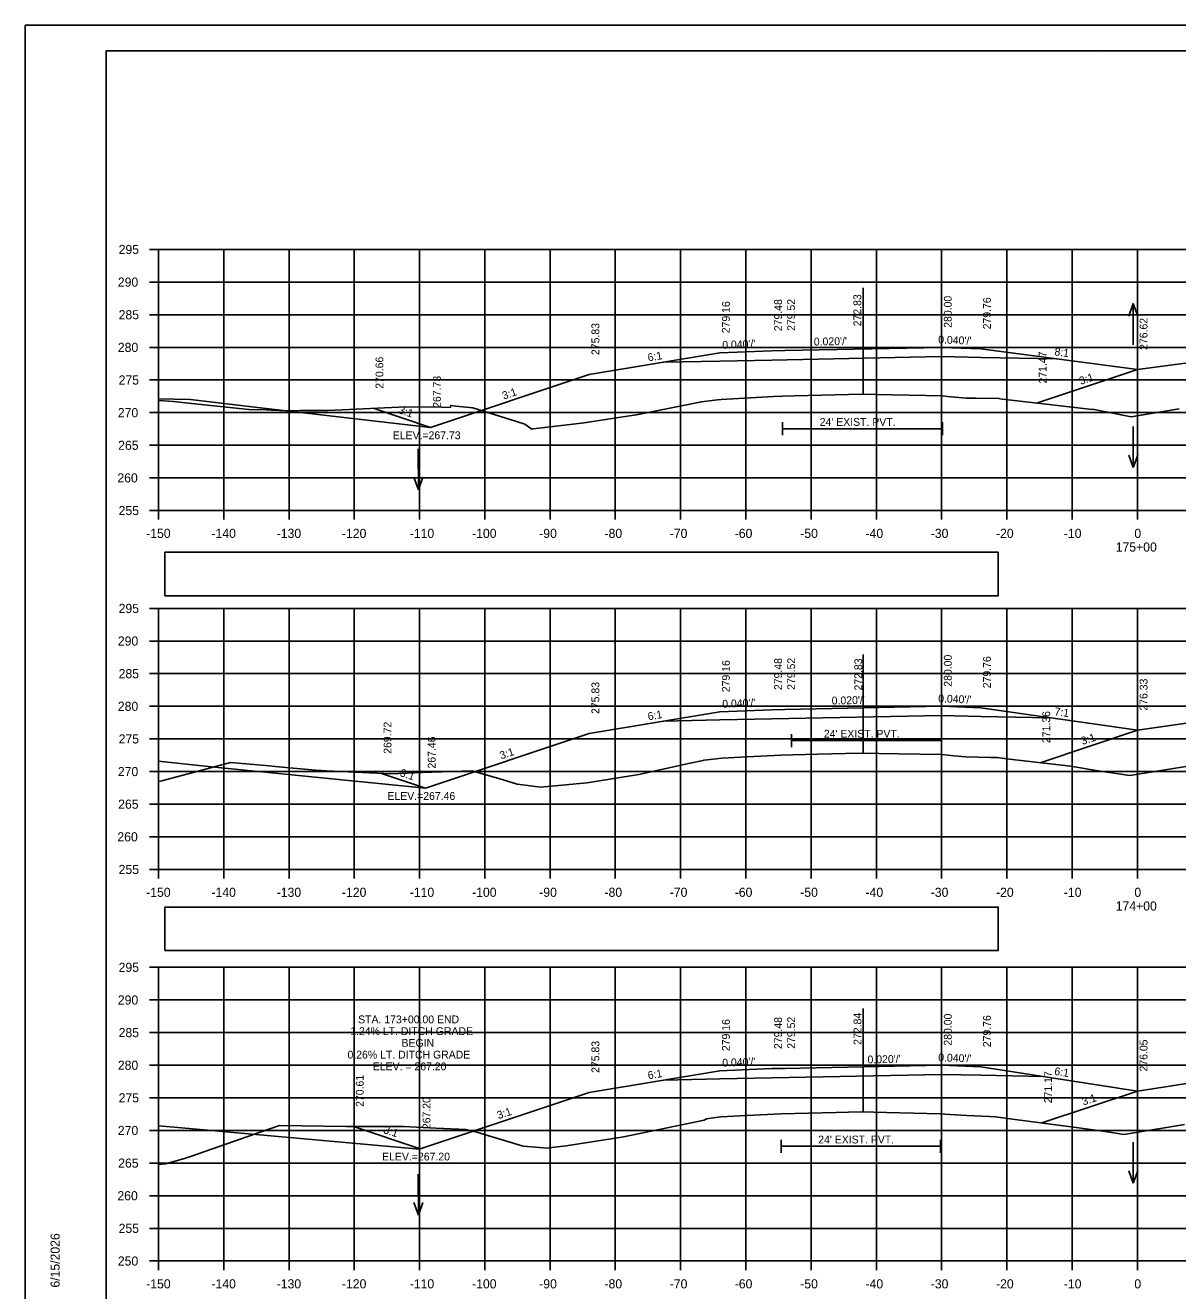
# Model space of a CAD drawing. Extents: x 285 to 4233, y -659 to 3710.
# Drawn here: x 1053.3 to 1229.9, y 1685 to 1878.9 of the extents above; entities that cross this region are included whole.
import ezdxf

# ---------------------------------------------------------------- set-up
doc = ezdxf.new("R2010")
doc.units = 0
for name, color, linetype in [('R_Alt Surface', 7, 'Continuous'), ('R_Axis', 7, 'Continuous'), ('R_Axis Annot', 7, 'Continuous'), ('R_Border', 7, 'Continuous'), ('R_Exist Surface', 7, 'Continuous'), ('R_Fin Surface', 7, 'Continuous'), ('R_Grid', 7, 'Continuous'), ('R_No Plot', 7, 'Continuous'), ('R_Water', 7, 'Continuous'), ('R_Water Annot', 7, 'Continuous'), ('R_Xsect Elev', 7, 'Continuous'), ('R_Xsect Slope', 7, 'Continuous')]:
    doc.layers.add(name, color=color, linetype=linetype)

msp = doc.modelspace()

# ---------------------------------------------------------------- linework, layer by layer
at = {"layer": 'R_Alt Surface'}
for points in [[(1151.11, 1827.31), (1159.68, 1827.48), (1167.68, 1827.64), (1193.68, 1828.16), (1193.68, 1828.16), (1199.68, 1828.04), (1211.36, 1827.81)], [(1169.28, 1818.11), (1169.28, 1816.11)], [(1169.28, 1817.11), (1193.81, 1817.11)], [(1193.81, 1818.11), (1193.81, 1816.11)], [(1151.11, 1772.31), (1159.68, 1772.48), (1167.68, 1772.64), (1193.68, 1773.16), (1193.68, 1773.16), (1199.68, 1773.04), (1210.23, 1772.83)], [(1170.68, 1770.33), (1170.68, 1768.33)], [(1170.68, 1769.33), (1193.69, 1769.33)], [(1193.69, 1770.33), (1193.69, 1768.33)], [(1151.11, 1717.31), (1159.68, 1717.48), (1167.68, 1717.64), (1193.68, 1718.16), (1193.68, 1718.16), (1199.68, 1718.04), (1209.3, 1717.85)], [(1169.11, 1708.15), (1169.11, 1706.15)], [(1169.11, 1707.15), (1193.53, 1707.15)], [(1193.53, 1708.15), (1193.53, 1706.15)]]:
    msp.add_lwpolyline(points, dxfattribs=at)
at = {"layer": 'R_Axis'}
for p, q in [((1072.28, 1844.58), (1073.68, 1844.58)), ((1073.68, 1804.58), (1073.68, 1844.58)), ((1072.28, 1839.58), (1073.68, 1839.58)), ((1072.28, 1834.58), (1073.68, 1834.58)), ((1072.28, 1829.58), (1073.68, 1829.58)), ((1072.28, 1824.58), (1073.68, 1824.58)), ((1072.28, 1819.58), (1073.68, 1819.58)), ((1072.28, 1814.58), (1073.68, 1814.58)), ((1072.28, 1809.58), (1073.68, 1809.58)), ((1072.28, 1804.58), (1073.68, 1804.58)), ((1073.68, 1804.58), (1373.68, 1804.58)), ((1073.68, 1803.18), (1073.68, 1804.58)), ((1083.68, 1803.18), (1083.68, 1804.58)), ((1093.68, 1803.18), (1093.68, 1804.58)), ((1103.68, 1803.18), (1103.68, 1804.58)), ((1113.68, 1803.18), (1113.68, 1804.58)), ((1123.68, 1803.18), (1123.68, 1804.58)), ((1133.68, 1803.18), (1133.68, 1804.58)), ((1143.68, 1803.18), (1143.68, 1804.58)), ((1153.68, 1803.18), (1153.68, 1804.58)), ((1163.68, 1803.18), (1163.68, 1804.58)), ((1173.68, 1803.18), (1173.68, 1804.58)), ((1183.68, 1803.18), (1183.68, 1804.58)), ((1193.68, 1803.18), (1193.68, 1804.58)), ((1203.68, 1803.18), (1203.68, 1804.58)), ((1213.68, 1803.18), (1213.68, 1804.58)), ((1223.68, 1803.18), (1223.68, 1804.58)), ((1072.28, 1789.58), (1073.68, 1789.58)), ((1073.68, 1749.58), (1073.68, 1789.58)), ((1072.28, 1784.58), (1073.68, 1784.58)), ((1072.28, 1779.58), (1073.68, 1779.58)), ((1072.28, 1774.58), (1073.68, 1774.58)), ((1072.28, 1769.58), (1073.68, 1769.58)), ((1072.28, 1764.58), (1073.68, 1764.58)), ((1072.28, 1759.58), (1073.68, 1759.58)), ((1072.28, 1754.58), (1073.68, 1754.58)), ((1072.28, 1749.58), (1073.68, 1749.58)), ((1073.68, 1749.58), (1373.68, 1749.58)), ((1073.68, 1748.18), (1073.68, 1749.58)), ((1083.68, 1748.18), (1083.68, 1749.58)), ((1093.68, 1748.18), (1093.68, 1749.58)), ((1103.68, 1748.18), (1103.68, 1749.58)), ((1113.68, 1748.18), (1113.68, 1749.58)), ((1123.68, 1748.18), (1123.68, 1749.58)), ((1133.68, 1748.18), (1133.68, 1749.58)), ((1143.68, 1748.18), (1143.68, 1749.58)), ((1153.68, 1748.18), (1153.68, 1749.58)), ((1163.68, 1748.18), (1163.68, 1749.58)), ((1173.68, 1748.18), (1173.68, 1749.58)), ((1183.68, 1748.18), (1183.68, 1749.58)), ((1193.68, 1748.18), (1193.68, 1749.58)), ((1203.68, 1748.18), (1203.68, 1749.58)), ((1213.68, 1748.18), (1213.68, 1749.58)), ((1223.68, 1748.18), (1223.68, 1749.58)), ((1072.28, 1734.58), (1073.68, 1734.58)), ((1073.68, 1689.58), (1073.68, 1734.58)), ((1072.28, 1729.58), (1073.68, 1729.58)), ((1072.28, 1724.58), (1073.68, 1724.58)), ((1072.28, 1719.58), (1073.68, 1719.58)), ((1072.28, 1714.58), (1073.68, 1714.58)), ((1072.28, 1709.58), (1073.68, 1709.58)), ((1072.28, 1704.58), (1073.68, 1704.58)), ((1072.28, 1699.58), (1073.68, 1699.58)), ((1072.28, 1694.58), (1073.68, 1694.58)), ((1072.28, 1689.58), (1073.68, 1689.58)), ((1073.68, 1689.58), (1373.68, 1689.58)), ((1073.68, 1688.18), (1073.68, 1689.58)), ((1083.68, 1688.18), (1083.68, 1689.58)), ((1093.68, 1688.18), (1093.68, 1689.58)), ((1103.68, 1688.18), (1103.68, 1689.58)), ((1113.68, 1688.18), (1113.68, 1689.58)), ((1123.68, 1688.18), (1123.68, 1689.58)), ((1133.68, 1688.18), (1133.68, 1689.58)), ((1143.68, 1688.18), (1143.68, 1689.58)), ((1153.68, 1688.18), (1153.68, 1689.58)), ((1163.68, 1688.18), (1163.68, 1689.58)), ((1173.68, 1688.18), (1173.68, 1689.58)), ((1183.68, 1688.18), (1183.68, 1689.58)), ((1193.68, 1688.18), (1193.68, 1689.58)), ((1203.68, 1688.18), (1203.68, 1689.58)), ((1213.68, 1688.18), (1213.68, 1689.58)), ((1223.68, 1688.18), (1223.68, 1689.58))]:
    msp.add_line(p, q, dxfattribs=at)
at = {"layer": 'R_Axis Annot'}
for points in [[(1074.67, 1791.52), (1202.36, 1791.52), (1202.36, 1798.18), (1074.67, 1798.18)], [(1074.67, 1737.14), (1202.36, 1737.14), (1202.36, 1743.8), (1074.67, 1743.8)]]:
    msp.add_lwpolyline(points, close=True, dxfattribs=at)
at = {"layer": 'R_Border'}
for p, q in [((1065.68, 1875.04), (1381.86, 1875.04)), ((1065.68, 1669.58), (1065.68, 1875.04)), ((1218.2, 1874.78), (1218.2, 1874.78)), ((1218.2, 1874.78), (1218.2, 1874.78))]:
    msp.add_line(p, q, dxfattribs=at)
at = {"layer": 'R_Exist Surface'}
for points in [[(1073.68, 1821.44), (1076, 1821.28), (1078.73, 1820.99), (1087.5, 1820.08), (1088.83, 1820), (1089.43, 1820.04), (1091.01, 1819.98), (1093.38, 1819.88), (1095.34, 1819.93), (1099.65, 1819.93), (1111.6, 1820.46), (1117.06, 1820.44), (1118.42, 1820.38), (1118.46, 1820.69), (1119.22, 1820.59), (1121.83, 1820.34), (1128.53, 1818.22), (1129.82, 1817.82), (1130.89, 1817.05), (1130.89, 1817.05), (1130.91, 1817.05), (1131.1, 1817.08), (1138.52, 1817.98), (1139.23, 1818.06), (1139.23, 1818.06), (1145.88, 1819.07), (1146.91, 1819.22), (1148.45, 1819.53), (1156.88, 1821.22), (1156.88, 1821.25), (1159.36, 1821.52), (1159.89, 1821.59), (1167.9, 1822.03), (1169.28, 1822.11), (1171.07, 1822.15), (1181.52, 1822.41), (1183.57, 1822.36), (1193.81, 1822.13), (1194.59, 1822.06), (1197.47, 1821.79), (1198.93, 1821.78), (1202.54, 1821.75), (1202.57, 1821.71), (1208.38, 1821.03), (1216.77, 1820.05), (1216.8, 1820.09), (1221.19, 1819.24), (1222.71, 1818.96), (1230.07, 1820.18)], [(1073.68, 1763.05), (1074.17, 1763.17), (1084.71, 1765.96), (1090.08, 1765.53), (1092.09, 1765.3), (1098.3, 1764.74), (1098.66, 1764.72), (1099.41, 1764.7), (1109.32, 1764.22), (1114.07, 1764.44), (1121.7, 1764.7), (1125.82, 1763.51), (1128.62, 1762.64), (1130.3, 1762.42), (1132.17, 1762.18), (1133.9, 1762.34), (1135.54, 1762.49), (1139.33, 1762.84), (1139.67, 1762.88), (1139.97, 1762.93), (1147.28, 1764.14), (1155.16, 1765.85), (1157.13, 1766.27), (1157.17, 1766.3), (1157.32, 1766.33), (1159.12, 1766.54), (1159.99, 1766.65), (1163.89, 1766.84), (1169.12, 1767.1), (1174.64, 1767.25), (1181.12, 1767.42), (1187.1, 1767.3), (1193.69, 1767.17), (1195.63, 1767), (1197.39, 1766.85), (1201.19, 1766.75), (1202.19, 1766.72), (1204.11, 1766.5), (1213.45, 1765.38), (1217.67, 1764.71), (1222.51, 1763.99), (1236.23, 1766.17)], [(1073.68, 1704.39), (1074.77, 1704.45), (1077.67, 1705.3), (1078.9, 1705.68), (1089.26, 1709.3), (1092.21, 1710.32), (1102.46, 1710.18), (1111.23, 1710.19), (1116.18, 1709.94), (1120.81, 1709.75), (1122.59, 1709.28), (1129.54, 1707.2), (1132.04, 1706.96), (1133.14, 1706.86), (1133.97, 1706.97), (1136.16, 1707.23), (1144.01, 1708.46), (1144.66, 1708.56), (1145.94, 1708.83), (1157.29, 1711.16), (1157.67, 1711.34), (1157.73, 1711.37), (1158.67, 1711.51), (1159.9, 1711.69), (1162.77, 1711.83), (1169.11, 1712.15), (1177.48, 1712.33), (1181.36, 1712.42), (1185.26, 1712.33), (1193.53, 1712.14), (1194.93, 1712.05), (1197.55, 1711.86), (1201.01, 1711.71), (1201.92, 1711.69), (1204.57, 1711.33), (1213.56, 1710.16), (1219.09, 1709.35), (1221.59, 1708.95), (1228.78, 1710.13), (1230.9, 1710.47)]]:
    msp.add_lwpolyline(points, dxfattribs=at)
at = {"layer": 'R_Fin Surface'}
for points in [[(1106.59, 1820.24), (1115.38, 1817.31), (1139.68, 1825.4), (1159.68, 1828.74), (1167.68, 1829.06), (1169.68, 1829.1), (1193.68, 1829.58), (1199.68, 1829.34), (1223.68, 1826.19)], [(1208.23, 1821.04), (1223.68, 1826.19), (1247.68, 1829.34), (1253.68, 1829.58), (1277.68, 1829.1), (1279.68, 1829.06), (1287.68, 1828.74), (1307.68, 1825.4), (1330.3, 1817.86), (1334.94, 1819.41)], [(1073.68, 1821.68), (1078.59, 1821.59), (1088.85, 1820.37), (1115.38, 1817.31)], [(1107.83, 1764.3), (1114.59, 1762.04), (1139.68, 1770.4), (1159.68, 1773.74), (1167.68, 1774.06), (1169.68, 1774.1), (1193.68, 1774.58), (1199.68, 1774.34), (1223.68, 1770.91)], [(1208.77, 1765.94), (1223.68, 1770.91), (1247.68, 1774.34), (1253.68, 1774.58), (1277.68, 1774.1), (1279.68, 1774.06), (1287.68, 1773.74), (1307.68, 1770.4), (1331.59, 1762.43), (1337.96, 1764.56)], [(1073.68, 1766.15), (1081.3, 1765.37), (1114.59, 1762.04)], [(1103.57, 1710.18), (1113.8, 1706.78), (1139.68, 1715.4), (1159.68, 1718.74), (1167.68, 1719.06), (1169.68, 1719.1), (1193.68, 1719.58), (1199.68, 1719.34), (1223.68, 1715.62)], [(1209.05, 1710.75), (1223.68, 1715.62), (1247.68, 1719.34), (1253.68, 1719.58), (1277.68, 1719.1), (1279.68, 1719.06), (1287.68, 1718.74), (1307.68, 1715.4), (1332.87, 1707.01), (1339.77, 1709.31)], [(1073.68, 1710.3), (1076.1, 1710.08), (1113.67, 1706.74)]]:
    msp.add_lwpolyline(points, dxfattribs=at)
at = {"layer": 'R_Grid'}
for p, q in [((1073.68, 1844.58), (1373.68, 1844.58)), ((1073.68, 1804.58), (1073.68, 1844.58)), ((1083.68, 1804.58), (1083.68, 1844.58)), ((1093.68, 1804.58), (1093.68, 1844.58)), ((1103.68, 1804.58), (1103.68, 1844.58)), ((1113.68, 1804.58), (1113.68, 1844.58)), ((1123.68, 1804.58), (1123.68, 1844.58)), ((1133.68, 1804.58), (1133.68, 1844.58)), ((1143.68, 1804.58), (1143.68, 1844.58)), ((1153.68, 1804.58), (1153.68, 1844.58)), ((1163.68, 1804.58), (1163.68, 1844.58)), ((1173.68, 1804.58), (1173.68, 1844.58)), ((1183.68, 1804.58), (1183.68, 1844.58)), ((1193.68, 1804.58), (1193.68, 1844.58)), ((1203.68, 1804.58), (1203.68, 1844.58)), ((1213.68, 1804.58), (1213.68, 1844.58)), ((1223.68, 1804.58), (1223.68, 1844.58)), ((1073.68, 1839.58), (1373.68, 1839.58)), ((1073.68, 1834.58), (1373.68, 1834.58)), ((1073.68, 1829.58), (1373.68, 1829.58)), ((1073.68, 1824.58), (1373.68, 1824.58)), ((1073.68, 1819.58), (1373.68, 1819.58)), ((1073.68, 1814.58), (1373.68, 1814.58)), ((1073.68, 1809.58), (1373.68, 1809.58)), ((1073.68, 1804.58), (1373.68, 1804.58)), ((1073.68, 1789.58), (1373.68, 1789.58)), ((1073.68, 1749.58), (1073.68, 1789.58)), ((1083.68, 1749.58), (1083.68, 1789.58)), ((1093.68, 1749.58), (1093.68, 1789.58)), ((1103.68, 1749.58), (1103.68, 1789.58)), ((1113.68, 1749.58), (1113.68, 1789.58)), ((1123.68, 1749.58), (1123.68, 1789.58)), ((1133.68, 1749.58), (1133.68, 1789.58)), ((1143.68, 1749.58), (1143.68, 1789.58)), ((1153.68, 1749.58), (1153.68, 1789.58)), ((1163.68, 1749.58), (1163.68, 1789.58)), ((1173.68, 1749.58), (1173.68, 1789.58)), ((1183.68, 1749.58), (1183.68, 1789.58)), ((1193.68, 1749.58), (1193.68, 1789.58)), ((1203.68, 1749.58), (1203.68, 1789.58)), ((1213.68, 1749.58), (1213.68, 1789.58)), ((1223.68, 1749.58), (1223.68, 1789.58)), ((1073.68, 1784.58), (1373.68, 1784.58)), ((1073.68, 1779.58), (1373.68, 1779.58)), ((1073.68, 1774.58), (1373.68, 1774.58)), ((1073.68, 1769.58), (1373.68, 1769.58)), ((1073.68, 1764.58), (1373.68, 1764.58)), ((1073.68, 1759.58), (1373.68, 1759.58)), ((1073.68, 1754.58), (1373.68, 1754.58)), ((1073.68, 1749.58), (1373.68, 1749.58)), ((1073.68, 1734.58), (1373.68, 1734.58)), ((1073.68, 1689.58), (1073.68, 1734.58)), ((1083.68, 1689.58), (1083.68, 1734.58)), ((1093.68, 1689.58), (1093.68, 1734.58)), ((1103.68, 1689.58), (1103.68, 1734.58)), ((1113.68, 1689.58), (1113.68, 1734.58)), ((1123.68, 1689.58), (1123.68, 1734.58)), ((1133.68, 1689.58), (1133.68, 1734.58)), ((1143.68, 1689.58), (1143.68, 1734.58)), ((1153.68, 1689.58), (1153.68, 1734.58)), ((1163.68, 1689.58), (1163.68, 1734.58)), ((1173.68, 1689.58), (1173.68, 1734.58)), ((1183.68, 1689.58), (1183.68, 1734.58)), ((1193.68, 1689.58), (1193.68, 1734.58)), ((1203.68, 1689.58), (1203.68, 1734.58)), ((1213.68, 1689.58), (1213.68, 1734.58)), ((1223.68, 1689.58), (1223.68, 1734.58)), ((1073.68, 1729.58), (1373.68, 1729.58)), ((1073.68, 1724.58), (1373.68, 1724.58)), ((1073.68, 1719.58), (1373.68, 1719.58)), ((1073.68, 1714.58), (1373.68, 1714.58)), ((1073.68, 1709.58), (1373.68, 1709.58)), ((1073.68, 1704.58), (1373.68, 1704.58)), ((1073.68, 1699.58), (1373.68, 1699.58)), ((1073.68, 1694.58), (1373.68, 1694.58)), ((1073.68, 1689.58), (1373.68, 1689.58))]:
    msp.add_line(p, q, dxfattribs=at)
at = {"layer": 'R_No Plot'}
msp.add_line((1053.28, 1878.93), (1386.61, 1878.93), dxfattribs=at)
for points in [[(1053.27, 1878.93), (1386.61, 1878.93), (1386.61, 1665.59), (1053.27, 1665.59)], [(1299.6, 1875.04), (1319.22, 1875.04), (1319.22, 1865.16), (1335.33, 1865.16), (1358.53, 1865.16), (1358.65, 1837), (1381.86, 1837), (1381.86, 1669.58), (1065.68, 1669.58), (1065.68, 1875.04)]]:
    msp.add_lwpolyline(points, close=True, dxfattribs=at)
at = {"layer": 'R_Water Annot'}
for p, q in [((1223.06, 1836.28), (1222.36, 1834.35)), ((1223.06, 1829.99), (1223.06, 1836.28)), ((1223.06, 1836.28), (1223.76, 1834.35)), ((1223.06, 1817.43), (1223.06, 1811.15)), ((1113.49, 1814.03), (1113.51, 1807.75)), ((1223.06, 1811.15), (1222.36, 1813.07)), ((1223.06, 1811.15), (1223.76, 1813.07)), ((1113.51, 1807.75), (1112.8, 1809.67)), ((1113.51, 1807.75), (1114.2, 1809.68)), ((1223.06, 1707.77), (1223.06, 1701.48)), ((1113.49, 1702.89), (1113.51, 1696.6)), ((1223.06, 1701.48), (1222.36, 1703.4)), ((1223.06, 1701.48), (1223.76, 1703.4)), ((1113.51, 1696.6), (1112.8, 1698.52)), ((1113.51, 1696.6), (1114.2, 1698.53))]:
    msp.add_line(p, q, dxfattribs=at)
at = {"layer": 'R_Xsect Elev'}
for p, q in [((1181.68, 1822.41), (1181.68, 1838.68)), ((1181.68, 1767.4), (1181.68, 1782.54)), ((1181.68, 1712.41), (1181.68, 1728.29))]:
    msp.add_line(p, q, dxfattribs=at)

# ---------------------------------------------------------------- texts
at = {"layer": 'R_Axis Annot'}
for s, p in [('295', (1067.57, 1843.88)), ('290', (1067.45, 1838.88)), ('285', (1067.57, 1833.88)), ('280', (1067.45, 1828.88)), ('275', (1067.57, 1823.88)), ('270', (1067.45, 1818.88)), ('265', (1067.5, 1813.88)), ('260', (1067.38, 1808.88)), ('255', (1067.57, 1803.88)), ('-150', (1071.79, 1800.38)), ('-140', (1081.79, 1800.38)), ('-130', (1091.79, 1800.38)), ('-120', (1101.79, 1800.38)), ('-110', (1112.18, 1800.38)), ('-100', (1121.73, 1800.38)), ('-90', (1132.02, 1800.38)), ('-80', (1142.02, 1800.38)), ('-70', (1152.02, 1800.38)), ('-60', (1161.98, 1800.38)), ('-50', (1172.02, 1800.38)), ('-40', (1182.02, 1800.38)), ('-30', (1192.02, 1800.38)), ('-20', (1202.02, 1800.38)), ('-10', (1212.41, 1800.38)), ('0', (1223.22, 1800.38)), ('175+00', (1220.36, 1798.28)), ('295', (1067.57, 1788.88)), ('290', (1067.45, 1783.88)), ('285', (1067.57, 1778.88)), ('280', (1067.45, 1773.88)), ('275', (1067.57, 1768.88)), ('270', (1067.45, 1763.88)), ('265', (1067.5, 1758.88)), ('260', (1067.38, 1753.88)), ('255', (1067.57, 1748.88)), ('-150', (1071.79, 1745.38)), ('-140', (1081.79, 1745.38)), ('-130', (1091.79, 1745.38)), ('-120', (1101.79, 1745.38)), ('-110', (1112.18, 1745.38)), ('-100', (1121.73, 1745.38)), ('-90', (1132.02, 1745.38)), ('-80', (1142.02, 1745.38)), ('-70', (1152.02, 1745.38)), ('-60', (1161.98, 1745.38)), ('-50', (1172.02, 1745.38)), ('-40', (1182.02, 1745.38)), ('-30', (1192.02, 1745.38)), ('-20', (1202.02, 1745.38)), ('-10', (1212.41, 1745.38)), ('0', (1223.22, 1745.38)), ('174+00', (1220.36, 1743.28)), ('295', (1067.57, 1733.88)), ('290', (1067.45, 1728.88)), ('285', (1067.57, 1723.88)), ('280', (1067.45, 1718.88)), ('275', (1067.57, 1713.88)), ('270', (1067.45, 1708.88)), ('265', (1067.5, 1703.88)), ('260', (1067.38, 1698.88)), ('255', (1067.57, 1693.88)), ('250', (1067.45, 1688.88)), ('-150', (1071.79, 1685.38)), ('-140', (1081.79, 1685.38)), ('-130', (1091.79, 1685.38)), ('-120', (1101.79, 1685.38)), ('-110', (1112.18, 1685.38)), ('-100', (1121.73, 1685.38)), ('-90', (1132.02, 1685.38)), ('-80', (1142.02, 1685.38)), ('-70', (1152.02, 1685.38)), ('-60', (1161.98, 1685.38)), ('-50', (1172.02, 1685.38)), ('-40', (1182.02, 1685.38)), ('-30', (1192.02, 1685.38)), ('-20', (1202.02, 1685.38)), ('-10', (1212.41, 1685.38)), ('0', (1223.22, 1685.38))]:
    msp.add_text(s, height=1.4, dxfattribs=at).set_placement(p)
at = {"layer": 'R_Border'}
msp.add_text('6/15/2026', height=1.4, rotation=90, dxfattribs=at).set_placement((1058.54, 1685.5))
at = {"layer": 'R_Water'}
for p in [(1175, 1817.55), (1175.63, 1769.77), (1174.77, 1707.59)]:
    msp.add_text("24' EXIST. PVT.", height=1.2, dxfattribs=at).set_placement(p)
at = {"layer": 'R_Xsect Elev'}
for s, p in [('279.16', (1161.23, 1831.74)), ('279.48', (1169.23, 1832.06)), ('279.52', (1171.23, 1832.1)), ('272.83', (1181.37, 1832.8)), ('280.00', (1195.23, 1832.58)), ('279.76', (1201.23, 1832.34)), ('275.83', (1141.23, 1828.4)), ('276.62', (1225.23, 1829.19)), ('276.62', (1225.23, 1829.19)), ('271.47', (1209.78, 1824.04)), ('270.66', (1108.14, 1823.24)), ('267.73', (1116.94, 1820.31)), ('280.00', (1195.23, 1777.58)), ('279.76', (1201.23, 1777.34)), ('279.16', (1161.23, 1776.74)), ('279.48', (1169.23, 1777.06)), ('279.52', (1171.23, 1777.1)), ('272.83', (1181.52, 1777)), ('275.83', (1141.23, 1773.4)), ('276.33', (1225.23, 1773.91)), ('276.33', (1225.23, 1773.91)), ('271.36', (1210.32, 1768.94)), ('269.72', (1109.38, 1767.3)), ('267.46', (1116.14, 1765.04)), ('279.16', (1161.23, 1721.74)), ('279.48', (1169.23, 1722.06)), ('279.52', (1171.23, 1722.1)), ('272.84', (1181.39, 1722.7)), ('280.00', (1195.23, 1722.58)), ('279.76', (1201.23, 1722.34)), ('275.83', (1141.23, 1718.4)), ('276.05', (1225.23, 1718.62)), ('270.61', (1105.12, 1713.19)), ('271.17', (1210.6, 1713.75)), ('267.20', (1115.35, 1709.78))]:
    msp.add_text(s, height=1.2, rotation=90, dxfattribs=at).set_placement(p)
for s, p in [('ELEV.=267.73', (1109.58, 1815.51)), ('ELEV.=267.46', (1108.76, 1760.24)), ('STA. 173+00.00 END', (1104.27, 1726)), ('1.24% LT. DITCH GRADE', (1103.06, 1724.2)), ('BEGIN', (1110.92, 1722.4)), ('0.26% LT. DITCH GRADE', (1102.64, 1720.6)), ('ELEV. = 267.20', (1106.52, 1718.8)), ('ELEV.=267.20', (1107.95, 1704.98))]:
    msp.add_text(s, height=1.2, dxfattribs=at).set_placement(p)
at = {"layer": 'R_Xsect Slope'}
for s, rotation, p in [("0.040'/'", 2.2907, (1160.09, 1829.35)), ("0.020'/'", 1.1458, (1174.11, 1829.85)), ("0.040'/'", 357.7095, (1193.14, 1830.2)), ('6:1', 9.4614, (1148.75, 1827.42)), ('8:1', 352.5389, (1210.92, 1828.37)), ('3:1', 18.4361, (1215, 1823.83)), ('3:1', 18.4365, (1126.58, 1821.57)), ('3:1', 341.5606, (1110.35, 1819.51)), ("0.020'/'", 1.1458, (1176.85, 1774.85)), ("0.040'/'", 357.709, (1193.14, 1775.2)), ("0.040'/'", 2.2904, (1160.09, 1774.35)), ('7:1', 351.869, (1210.92, 1773.24)), ('6:1', 9.4619, (1148.75, 1772.42)), ('3:1', 18.4334, (1215.28, 1768.64)), ('3:1', 18.4345, (1126.19, 1766.43)), ('3:1', 341.5645, (1110.58, 1763.91)), ("0.040'/'", 2.2907, (1160.09, 1719.35)), ("0.020'/'", 1.1458, (1182.34, 1719.85)), ("0.040'/'", 357.7094, (1193.14, 1720.2)), ('6:1', 9.4614, (1148.75, 1717.42)), ('6:1', 351.2034, (1210.9, 1718.11)), ('3:1', 18.435, (1215.41, 1713.4)), ('3:1', 18.4359, (1125.79, 1711.3)), ('3:1', 341.5627, (1108.05, 1709.22))]:
    msp.add_text(s, height=1.2, rotation=rotation, dxfattribs=at).set_placement(p)

doc.saveas('drawing.dxf')
